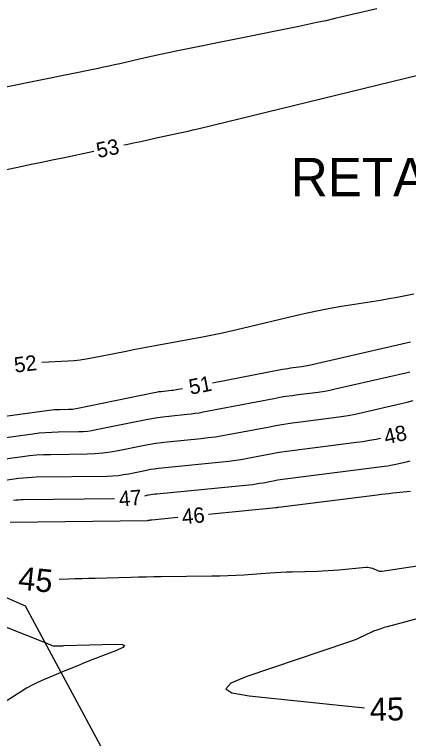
# Model space of a CAD drawing. Extents: x 2384780 to 2405861, y 547869 to 573706.
# Drawn here: x 2390345.6 to 2390397.1, y 552408.2 to 552502.7 of the extents above; entities that cross this region are included whole.
import ezdxf

# ---------------------------------------------------------------- set-up
doc = ezdxf.new("R2010")
doc.units = 0
for name, color, linetype in [('Old_Level_5', 7, 'Continuous'), ('Old_Level_60', 7, 'Continuous'), ('Old_Level_61', 7, 'Continuous'), ('Prop Buffer Zone 2', 7, 'Continuous')]:
    doc.layers.add(name, color=color, linetype=linetype)

msp = doc.modelspace()

# ---------------------------------------------------------------- linework, layer by layer
at = {"layer": 'Old_Level_60'}
for points in [[(2390392.933, 552503.43975), (2390387.442, 552502.17125), (2390386.26425, 552501.90375), (2390385.085, 552501.6445), (2390383.90375, 552501.3935), (2390382.72075, 552501.151), (2390366.69325, 552497.925), (2390365.677, 552497.71675), (2390364.6625, 552497.50125), (2390363.64925, 552497.2785), (2390362.63775, 552497.0485), (2390359.336, 552496.28525), (2390358.628, 552496.12425), (2390357.919, 552495.96825), (2390357.20875, 552495.817), (2390356.49725, 552495.671), (2390340.958, 552492.53675)], [(2390359.85, 552485.69025), (2390360.20425, 552485.76425), (2390361.133, 552485.95925), (2390362.06125, 552486.1555), (2390362.9895, 552486.353), (2390363.91725, 552486.552), (2390366.9475, 552487.2045), (2390367.59625, 552487.3465), (2390368.24425, 552487.4925), (2390368.891, 552487.643), (2390369.537, 552487.79775), (2390402.00725, 552495.6875)], [(2390339.956, 552481.5325), (2390346.3725, 552482.8735), (2390347.74725, 552483.161), (2390349.12225, 552483.44825), (2390350.49725, 552483.7355), (2390351.87225, 552484.023), (2390355.9345, 552484.872)], [(2390349.12275, 552457.3215), (2390352.5905, 552457.5145), (2390353.36975, 552457.5715), (2390354.1455, 552457.65575), (2390354.91775, 552457.767), (2390355.6865, 552457.9055), (2390360.144, 552458.7895), (2390361.0995, 552458.97725), (2390362.05575, 552459.16125), (2390363.01275, 552459.34175), (2390363.97025, 552459.51875), (2390370.12325, 552460.6435), (2390371.43975, 552460.8935), (2390372.7525, 552461.1615), (2390374.0615, 552461.44775), (2390375.3665, 552461.75175), (2390382.31375, 552463.421), (2390383.80525, 552463.7645), (2390385.3025, 552464.07925), (2390386.8055, 552464.36575), (2390388.314, 552464.62375), (2390393.41525, 552465.446), (2390394.507, 552465.629), (2390395.5965, 552465.8255), (2390396.68325, 552466.0355), (2390397.7675, 552466.25925)], [(2390371.4525, 552454.6485), (2390380.61125, 552456.40225), (2390380.95375, 552456.465), (2390381.29675, 552456.52225), (2390381.641, 552456.57425), (2390381.98575, 552456.6205), (2390383.114, 552456.76325), (2390383.35525, 552456.79675), (2390383.59525, 552456.83625), (2390383.8345, 552456.882), (2390384.0725, 552456.9335), (2390397.3365, 552459.98225)], [(2390353.60575, 552451.29375), (2390363.806, 552453.37475), (2390364.11825, 552453.43425), (2390364.43175, 552453.4855), (2390364.7465, 552453.52875), (2390365.0625, 552453.56375), (2390366.09675, 552453.6645), (2390366.318, 552453.6885), (2390366.5385, 552453.71775), (2390366.75825, 552453.752), (2390366.97725, 552453.7915), (2390367.52375, 552453.896)], [(2390342.37875, 552444.46525), (2390346.62025, 552445.03525), (2390347.53, 552445.1435), (2390348.442, 552445.2245), (2390349.356, 552445.27775), (2390350.272, 552445.30375), (2390355.06, 552445.36725), (2390356.08325, 552445.405), (2390357.1015, 552445.49025), (2390358.11475, 552445.62375), (2390359.12275, 552445.80475), (2390362.557, 552446.5055), (2390363.2945, 552446.646), (2390364.03475, 552446.76725), (2390364.778, 552446.869), (2390365.524, 552446.9515), (2390369.94375, 552447.3825), (2390370.88925, 552447.4855), (2390371.83175, 552447.6105), (2390372.771, 552447.757), (2390373.707, 552447.925), (2390378.659, 552448.87325), (2390379.7215, 552449.068), (2390380.78675, 552449.246), (2390381.8545, 552449.40675), (2390382.92525, 552449.55075), (2390387.30675, 552450.10475), (2390388.2435, 552450.23525), (2390389.17625, 552450.389), (2390390.10475, 552450.566), (2390391.02925, 552450.76625), (2390396.097, 552451.93125), (2390396.8905, 552452.121), (2390397.68025, 552452.3245)], [(2390338.2385, 552449.47775), (2390350.1055, 552451.072), (2390350.452, 552451.11325), (2390350.7995, 552451.144), (2390351.1475, 552451.1645), (2390351.4965, 552451.17425), (2390352.6375, 552451.1895), (2390352.8815, 552451.1985), (2390353.12425, 552451.21875), (2390353.3655, 552451.2505), (2390353.60575, 552451.29375)], [(2390343.4275, 552441.822), (2390346.10875, 552442.18225), (2390346.684, 552442.25075), (2390347.2605, 552442.30175), (2390347.83825, 552442.3355), (2390348.41725, 552442.352), (2390357.65825, 552442.47475), (2390358.3795, 552442.50125), (2390359.09725, 552442.5615), (2390359.81125, 552442.6555), (2390360.52175, 552442.783), (2390362.8365, 552443.2555), (2390363.3335, 552443.35), (2390363.8325, 552443.43175), (2390364.3335, 552443.5005), (2390364.83625, 552443.556), (2390372.65125, 552444.31775), (2390373.5675, 552444.41775), (2390374.48075, 552444.53875), (2390375.391, 552444.68075), (2390376.29825, 552444.84375), (2390379.2565, 552445.41025), (2390379.89125, 552445.5265), (2390380.52775, 552445.63275), (2390381.16575, 552445.729), (2390381.80525, 552445.815), (2390390.2525, 552446.883), (2390391.1135, 552447.003), (2390391.9705, 552447.14425), (2390392.82375, 552447.30675), (2390393.40325, 552447.4325)], [(2390362.604, 552439.90075), (2390363.09675, 552440.00125), (2390363.36325, 552440.052), (2390363.6305, 552440.09575), (2390363.899, 552440.1325), (2390364.16825, 552440.16225), (2390376.18375, 552441.33375), (2390376.659, 552441.3855), (2390377.13275, 552441.44825), (2390377.60475, 552441.522), (2390378.07525, 552441.6065), (2390379.61, 552441.90025), (2390379.93925, 552441.96075), (2390380.26925, 552442.01575), (2390380.60025, 552442.0655), (2390380.932, 552442.11025), (2390393.9175, 552443.75225), (2390394.3435, 552443.8115), (2390394.768, 552443.8815), (2390395.19025, 552443.962), (2390395.61075, 552444.05325), (2390396.9815, 552444.36825), (2390397.2745, 552444.43825)], [(2390370.91225, 552437.49125), (2390379.716, 552438.3495), (2390379.7505, 552438.35325), (2390379.7845, 552438.35775), (2390379.81875, 552438.363), (2390379.8525, 552438.36925), (2390379.96325, 552438.3905), (2390379.987, 552438.39475), (2390380.01075, 552438.39875), (2390380.03475, 552438.40225), (2390380.05875, 552438.4055), (2390392.9795, 552440.0395), (2390393.48875, 552440.10175), (2390393.99875, 552440.16), (2390394.509, 552440.2145), (2390395.01975, 552440.26475), (2390397.3355, 552440.48325)], [(2390345.45375, 552439.31), (2390345.76625, 552439.347), (2390346.0795, 552439.375), (2390346.39325, 552439.39325), (2390346.70775, 552439.402), (2390358.6305, 552439.5605)], [(2390344.998, 552436.45225), (2390362.98625, 552436.69125), (2390363.038, 552436.69325), (2390363.08925, 552436.6975), (2390363.1405, 552436.70425), (2390363.19125, 552436.7135), (2390363.357, 552436.74725), (2390363.39275, 552436.754), (2390363.4285, 552436.75975), (2390363.46425, 552436.76475), (2390363.50025, 552436.76875), (2390366.93125, 552437.10325)], [(2390340.73525, 552424.2225), (2390350.293, 552420.4245), (2390350.4565, 552420.36875), (2390350.62325, 552420.3305), (2390350.793, 552420.3095), (2390350.96575, 552420.30575), (2390351.535, 552420.32225), (2390351.657, 552420.326), (2390351.779, 552420.3295), (2390351.901, 552420.333), (2390352.023, 552420.33625), (2390358.72, 552420.5255), (2390359.62475, 552420.50025), (2390359.95375, 552420.35775), (2390359.707, 552420.09775), (2390358.88425, 552419.72), (2390355.25675, 552418.2945), (2390354.4805, 552417.98675), (2390353.70575, 552417.67475), (2390352.933, 552417.358), (2390352.162, 552417.037), (2390349.0645, 552415.73675), (2390348.408, 552415.4445), (2390347.7655, 552415.125), (2390347.1375, 552414.77825), (2390346.52375, 552414.40425), (2390340.2555, 552410.399)]]:
    msp.add_lwpolyline(points, dxfattribs=at)
at = {"layer": 'Old_Level_61'}
for points in [[(2390340.19825, 552446.95675), (2390347.982, 552448.0025), (2390348.801, 552448.1), (2390349.6215, 552448.17275), (2390350.444, 552448.22075), (2390351.26825, 552448.244), (2390353.964, 552448.28), (2390354.54025, 552448.301), (2390355.1135, 552448.34925), (2390355.68375, 552448.42425), (2390356.25125, 552448.52625), (2390362.76425, 552449.855), (2390363.49825, 552449.99475), (2390364.235, 552450.1155), (2390364.9745, 552450.21675), (2390365.717, 552450.299), (2390368.1475, 552450.53575), (2390368.66725, 552450.5925), (2390369.1855, 552450.66125), (2390369.702, 552450.74175), (2390370.21675, 552450.83425), (2390379.4485, 552452.602), (2390380.2445, 552452.748), (2390381.04225, 552452.88125), (2390381.84225, 552453.00175), (2390382.644, 552453.1095), (2390385.267, 552453.44125), (2390385.82775, 552453.51925), (2390386.386, 552453.61125), (2390386.94175, 552453.71725), (2390387.49525, 552453.83725), (2390396.71675, 552455.95675), (2390397.2305, 552456.07975)], [(2390351.40125, 552429.02725), (2390352.614, 552429.0625), (2390353.49, 552429.08775), (2390354.366, 552429.113), (2390355.242, 552429.138), (2390356.118, 552429.16275), (2390360.76725, 552429.294), (2390361.7635, 552429.31975), (2390362.76, 552429.34075), (2390363.7565, 552429.357), (2390364.753, 552429.3685), (2390371.36125, 552429.4285), (2390372.405, 552429.446), (2390373.44825, 552429.48), (2390374.491, 552429.5305), (2390375.53275, 552429.597), (2390378.93525, 552429.8415), (2390379.6645, 552429.8895), (2390380.39425, 552429.92925), (2390381.1245, 552429.96025), (2390381.855, 552429.98275), (2390385.1505, 552430.06525), (2390385.85625, 552430.089), (2390386.56125, 552430.125), (2390387.26575, 552430.173), (2390387.96925, 552430.23325), (2390391.496, 552430.56625), (2390391.71325, 552430.57325), (2390391.92575, 552430.553), (2390392.134, 552430.50525), (2390392.338, 552430.43025), (2390392.9965, 552430.14), (2390393.139, 552430.0885), (2390393.2845, 552430.0585), (2390393.43275, 552430.0495), (2390393.58375, 552430.062), (2390412.918, 552432.98725)], [(2390407.555, 552426.3575), (2390394.2785, 552422.80975), (2390394.0695, 552422.75175), (2390393.86175, 552422.68975), (2390393.65525, 552422.62375), (2390393.45, 552422.5535), (2390392.7815, 552422.31825), (2390392.639, 552422.266), (2390392.49775, 552422.2105), (2390392.35775, 552422.15175), (2390392.2195, 552422.0895), (2390390.56275, 552421.32075), (2390390.20575, 552421.16125), (2390389.84475, 552421.01125), (2390389.48, 552420.8715), (2390389.111, 552420.7415), (2390375.9425, 552416.303), (2390373.84375, 552415.43225), (2390373.19075, 552414.72175), (2390373.9835, 552414.1715), (2390376.22225, 552413.78175), (2390391.326, 552412.203)]]:
    msp.add_lwpolyline(points, dxfattribs=at)
at = {"layer": 'Prop Buffer Zone 2'}
msp.add_lwpolyline([(2390339.9265, 552428.624), (2390346.947, 552425.5335), (2390363.26525, 552395.30175), (2390376.6285, 552375.40075)], dxfattribs=at)

# ---------------------------------------------------------------- texts
at = {"layer": 'Old_Level_5'}
msp.add_text('RETAIN', height=5, dxfattribs=at).set_placement((2390381.68475, 552478.99575))
at = {"layer": 'Old_Level_60'}
for s, rotation, p in [('53', 11.8049194, (2390356.486, 552483.96575)), ('52', 7.0498028, (2390345.6365, 552455.953)), ('51', 10.8406, (2390368.56275, 552453.07675)), ('48', 13.0758583, (2390394.11475, 552446.56275)), ('47', 4.8932778, (2390359.28775, 552438.47575)), ('46', 5.5678861, (2390367.5455, 552436.15825))]:
    msp.add_text(s, height=2, rotation=rotation, dxfattribs=at).set_placement(p)
at = {"layer": 'Old_Level_61'}
for rotation, p in [(354.1068611, (2390345.95775, 552427.69075)), (0.8165167, (2390392.0375, 552410.52675))]:
    msp.add_text('45', height=3, rotation=rotation, dxfattribs=at).set_placement(p)

doc.saveas('drawing.dxf')
